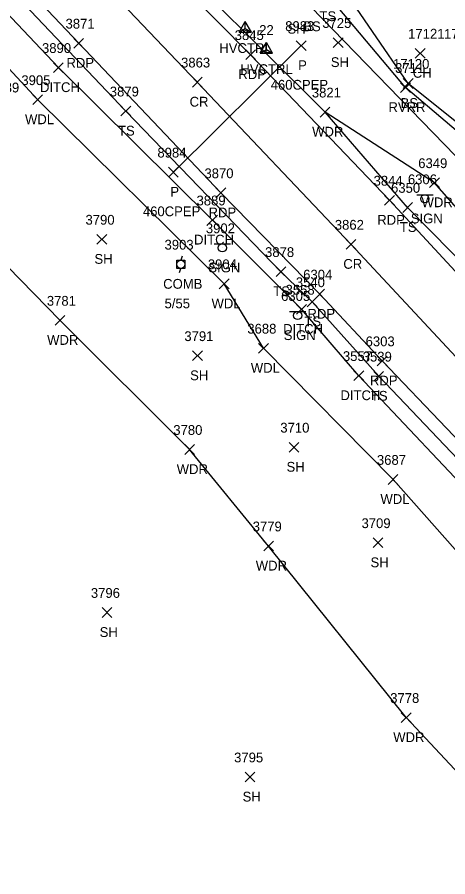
# Model space of a CAD drawing. Extents: x 1482574 to 1485769, y 580696 to 595649.
# Drawn here: x 1483954 to 1484042.1, y 582970.7 to 583146.5 of the extents above; entities that cross this region are included whole.
import ezdxf

# ---------------------------------------------------------------- set-up
doc = ezdxf.new("R2010")
doc.units = 0
for name, color, linetype in [('C_A', 7, 'Continuous'), ('C_I', 7, 'Continuous'), ('CPSM', 7, 'Continuous'), ('D_A', 7, 'Continuous'), ('D_C', 7, 'Continuous'), ('D_I', 7, 'Continuous'), ('D_TIC', 7, 'Continuous'), ('DCP', 7, 'Continuous'), ('DD', 7, 'Continuous'), ('L_A', 7, 'Continuous'), ('L_I', 7, 'Continuous'), ('L_TIC', 7, 'Continuous'), ('LAWA', 7, 'Continuous'), ('LAWE', 7, 'Continuous'), ('LELB', 7, 'Continuous'), ('P_A', 7, 'Continuous'), ('P_I', 7, 'Continuous'), ('P_TIC', 7, 'Continuous'), ('PET', 7, 'Continuous'), ('PRC', 7, 'Continuous'), ('S_A', 7, 'Continuous'), ('S_I', 7, 'Continuous'), ('SSGN', 7, 'Continuous'), ('U_A', 7, 'Continuous'), ('U_C', 7, 'Continuous'), ('U_I', 7, 'Continuous'), ('UP', 7, 'Continuous')]:
    doc.layers.add(name, color=color, linetype=linetype)

msp = doc.modelspace()

# ---------------------------------------------------------------- linework, layer by layer
at = {"layer": 'CPSM'}
for p, q in [((1483999.43, 583143.45), (1484000.68, 583145.62)), ((1483999.43, 583143.45), (1484000.68, 583145.62)), ((1483999.43, 583143.45), (1484000.68, 583145.62)), ((1484001.93, 583143.45), (1484000.68, 583145.62)), ((1484000.68, 583144.17), (1484000.68, 583145.62)), ((1484001.93, 583143.45), (1484000.68, 583145.62)), ((1484000.68, 583144.17), (1484000.68, 583145.62)), ((1484001.93, 583143.45), (1484000.68, 583145.62)), ((1484000.68, 583144.17), (1484000.68, 583145.62)), ((1483999.43, 583143.45), (1484000.68, 583144.17)), ((1483999.43, 583143.45), (1484000.68, 583144.17)), ((1483999.43, 583143.45), (1484000.68, 583144.17)), ((1483999.43, 583143.45), (1484001.93, 583143.45)), ((1483999.43, 583143.45), (1484001.93, 583143.45)), ((1483999.43, 583143.45), (1484001.93, 583143.45)), ((1484000.68, 583144.17), (1484000.68, 583144.17)), ((1484000.68, 583144.17), (1484001.93, 583143.45)), ((1484000.68, 583144.17), (1484000.68, 583144.17)), ((1484000.68, 583144.17), (1484001.93, 583143.45)), ((1484000.68, 583144.17), (1484000.68, 583144.17)), ((1484000.68, 583144.17), (1484001.93, 583143.45)), ((1484003.75, 583139.14), (1484005, 583141.3)), ((1484003.75, 583139.14), (1484005, 583139.86)), ((1484006.25, 583139.14), (1484005, 583141.3)), ((1484005, 583139.86), (1484005, 583141.3)), ((1484005, 583139.86), (1484005, 583139.86)), ((1484005, 583139.86), (1484006.25, 583139.14)), ((1484003.75, 583139.14), (1484006.25, 583139.14))]:
    msp.add_line(p, q, dxfattribs=at)
at = {"layer": 'D_TIC'}
for points in [[(1484011.11, 583139.66), (1484013.11, 583141.66)], [(1484013.11, 583139.66), (1484011.11, 583141.66)], [(1483961.45, 583135.17), (1483963.45, 583137.17)], [(1483963.45, 583135.17), (1483961.45, 583137.17)], [(1483984.97, 583113.79), (1483986.97, 583115.79)], [(1483986.97, 583113.79), (1483984.97, 583115.79)], [(1483992.98, 583104), (1483994.98, 583106)], [(1483994.98, 583104), (1483992.98, 583106)], [(1484011.19, 583085.75), (1484013.19, 583087.75)], [(1484013.19, 583085.75), (1484011.19, 583087.75)], [(1484022.91, 583072.18), (1484024.91, 583074.18)], [(1484024.91, 583072.18), (1484022.91, 583074.18)]]:
    msp.add_lwpolyline(points, dxfattribs=at)
at = {"layer": 'DCP'}
msp.add_lwpolyline([(1484012.11, 583140.66), (1483985.97, 583114.79)], dxfattribs=at)
at = {"layer": 'DD'}
for points in [[(1483993.98, 583105), (1483962.45, 583136.17), (1483931.23, 583169.19), (1483902.3, 583199.81), (1483892.16, 583208.99)], [(1483993.98, 583105), (1484012.19, 583086.75)], [(1484171.4, 582915.6), (1484162.64, 582926.97), (1484136.02, 582956.39), (1484105.95, 582985.95), (1484078.03, 583016.39), (1484050.41, 583045.09), (1484023.91, 583073.18), (1484012.19, 583086.75)]]:
    msp.add_lwpolyline(points, dxfattribs=at)
at = {"layer": 'L_TIC'}
for points in [[(1484018.69, 583140.29), (1484020.69, 583142.29)], [(1484020.69, 583140.29), (1484018.69, 583142.29)], [(1484035.46, 583138.1), (1484037.46, 583140.1)], [(1484037.46, 583138.1), (1484035.46, 583140.1)], [(1484032.46, 583131.09), (1484034.46, 583133.09)], [(1484034.46, 583131.09), (1484032.46, 583133.09)], [(1484033.01, 583131.93), (1484035.01, 583133.93)], [(1484035.01, 583131.93), (1484033.01, 583133.93)], [(1483957.22, 583128.61), (1483959.22, 583130.6)], [(1483959.22, 583128.61), (1483957.22, 583130.6)], [(1483975.24, 583126.28), (1483977.24, 583128.27)], [(1483977.24, 583126.28), (1483975.24, 583128.27)], [(1484016, 583126.07), (1484018, 583128.07)], [(1484018, 583126.07), (1484016, 583128.07)], [(1484038.38, 583111.63), (1484040.38, 583113.63)], [(1484040.38, 583111.63), (1484038.38, 583113.63)], [(1484032.89, 583106.58), (1484034.89, 583108.58)], [(1484034.89, 583106.58), (1484032.89, 583108.58)], [(1483970.34, 583100.06), (1483972.34, 583102.06)], [(1483972.34, 583100.06), (1483970.34, 583102.06)], [(1484006.99, 583093.45), (1484008.99, 583095.45)], [(1484008.99, 583093.45), (1484006.99, 583095.45)], [(1483995.36, 583090.96), (1483997.36, 583092.96)], [(1483997.36, 583090.96), (1483995.36, 583092.96)], [(1484013.37, 583087.28), (1484015.37, 583089.28)], [(1484015.37, 583087.28), (1484013.37, 583089.28)], [(1483961.79, 583083.49), (1483963.79, 583085.49)], [(1483963.79, 583083.49), (1483961.79, 583085.49)], [(1484003.4, 583077.79), (1484005.4, 583079.79)], [(1484005.4, 583077.79), (1484003.4, 583079.79)], [(1483989.91, 583076.26), (1483991.91, 583078.26)], [(1483991.91, 583076.26), (1483989.91, 583078.26)], [(1484026.97, 583072.07), (1484028.97, 583074.07)], [(1484028.97, 583072.07), (1484026.97, 583074.07)], [(1483988.3, 583057.08), (1483990.3, 583059.08)], [(1483990.3, 583057.08), (1483988.3, 583059.08)], [(1484009.63, 583057.55), (1484011.63, 583059.55)], [(1484011.63, 583057.55), (1484009.63, 583059.55)], [(1484029.91, 583050.96), (1484031.91, 583052.96)], [(1484031.91, 583050.96), (1484029.91, 583052.96)], [(1484026.81, 583038.02), (1484028.81, 583040.02)], [(1484028.81, 583038.02), (1484026.81, 583040.02)], [(1484004.46, 583037.35), (1484006.46, 583039.35)], [(1484006.46, 583037.35), (1484004.46, 583039.35)], [(1483971.41, 583023.76), (1483973.41, 583025.76)], [(1483973.41, 583023.76), (1483971.41, 583025.76)], [(1484032.59, 583002.27), (1484034.59, 583004.27)], [(1484034.59, 583002.27), (1484032.59, 583004.27)], [(1484000.66, 582990.12), (1484002.66, 582992.12)], [(1484002.66, 582990.12), (1484000.66, 582992.12)]]:
    msp.add_lwpolyline(points, dxfattribs=at)
at = {"layer": 'LAWA'}
for points in [[(1484017, 583127.07), (1483992.32, 583151.64), (1483986.75, 583162.55), (1483967.23, 583184.52), (1483961.14, 583191.5), (1483958.58, 583194.81), (1483938.8, 583221.92), (1483921.75, 583233.27), (1483898.52, 583261.31), (1483880.67, 583282.01), (1483878.22, 583292.39), (1483867.31, 583307.12), (1483858.51, 583327.08), (1483839.59, 583353.88), (1483824.82, 583372.64), (1483793.64, 583424.35), (1483780.64, 583444.54)], [(1483996.36, 583091.96), (1483958.22, 583129.6), (1483930.05, 583160.07), (1483905.21, 583187.43), (1483888.33, 583205.71), (1483876.03, 583195.58), (1483867.6, 583176.7)], [(1484030.1, 582876.48), (1484068.82, 582874.52), (1484105.76, 582889.47), (1484105.57, 582918.95), (1484081.28, 582949.76), (1484062.23, 582972.71), (1484033.59, 583003.27), (1484005.46, 583038.35), (1483989.3, 583058.08), (1483962.79, 583084.49), (1483933.09, 583114.83), (1483908.74, 583144.04), (1483882.23, 583166.93), (1483868.61, 583172.26)], [(1484039.38, 583112.63), (1484017, 583127.07)], [(1484191.28, 582963.31), (1484167.76, 582983.95), (1484148.09, 583003.94), (1484121.45, 583030.67), (1484097.6, 583056.94), (1484072.25, 583077.03), (1484053.46, 583096.65), (1484039.38, 583112.63)], [(1484004.4, 583078.79), (1483996.36, 583091.96)], [(1484153.96, 582917.61), (1484134.68, 582935.09), (1484118.83, 582957.09), (1484104.49, 582972.93), (1484091.89, 582987.87), (1484079.75, 582997.92), (1484068.28, 583011), (1484047.87, 583032.86), (1484030.91, 583051.96), (1484004.4, 583078.79)]]:
    msp.add_lwpolyline(points, dxfattribs=at)
at = {"layer": 'LAWE'}
msp.add_lwpolyline([(1484186.34, 583000.76), (1484167.74, 583013.09), (1484140.65, 583033.8), (1484132.15, 583041.83), (1484121.17, 583053.86), (1484109.84, 583058.86), (1484101.22, 583071.6), (1484089.05, 583076.42), (1484076.84, 583092.68), (1484065.59, 583103.34), (1484051.02, 583117.19), (1484033.46, 583132.09), (1484003.39, 583167.86), (1483986.55, 583190.93), (1483965.64, 583217.6), (1483954.08, 583231.16)], dxfattribs=at)
at = {"layer": 'LELB'}
for points in [[(1484134.32, 583041.83), (1484124.78, 583054.91), (1484117.02, 583058.63), (1484101.02, 583072.3), (1484085.52, 583086.06), (1484074.21, 583096.81), (1484059.27, 583112.71), (1484034.01, 583132.93), (1484019.38, 583154.26), (1484003.66, 583168.66), (1483989.55, 583189.28), (1483976.67, 583206.55), (1483964.81, 583226.25), (1483962.44, 583244.35), (1483964.82, 583257.93), (1483978.41, 583277.75), (1484007.1, 583307.94), (1484038.55, 583320.82), (1484060.82, 583355.47), (1484075.41, 583386.22)], [(1484007.99, 583094.45), (1483976.24, 583127.28), (1483941.15, 583164.21), (1483912.31, 583195.39), (1483879.28, 583229.96), (1483847.95, 583263.09), (1483816.12, 583296.23), (1483784.28, 583329.27), (1483758.86, 583355.95)], [(1484045.96, 583115.85), (1484014.11, 583148.62)], [(1484033.89, 583107.58), (1484017, 583127.07)], [(1484033.89, 583107.58), (1484056.65, 583084.46), (1484081.19, 583062.07), (1484103.91, 583039.37)], [(1484007.99, 583094.45), (1484014.36, 583088.28)], [(1484402.9, 582726.21), (1484402.79, 582730.01), (1484384.34, 582736.92), (1484350.52, 582752.18), (1484323.04, 582770.42), (1484293.61, 582794.8), (1484265.96, 582821.75), (1484239.84, 582849.66), (1484213.41, 582877.57), (1484187.41, 582904.81), (1484164.54, 582928.94), (1484137.38, 582957.59), (1484109.3, 582987.71), (1484082.7, 583016.6), (1484054.89, 583044.87), (1484027.97, 583073.07), (1484014.36, 583088.28)]]:
    msp.add_lwpolyline(points, dxfattribs=at)
at = {"layer": 'P_TIC'}
for points in [[(1483965.61, 583140.15), (1483967.61, 583142.15)], [(1483967.61, 583140.15), (1483965.61, 583142.15)], [(1484000.78, 583137.81), (1484002.78, 583139.81)], [(1484002.78, 583137.81), (1484000.78, 583139.81)], [(1483989.86, 583132.2), (1483991.86, 583134.2)], [(1483991.86, 583132.2), (1483989.86, 583134.2)], [(1483994.68, 583109.56), (1483996.68, 583111.56)], [(1483996.68, 583109.56), (1483994.68, 583111.56)], [(1484029.19, 583108.04), (1484031.19, 583110.04)], [(1484031.19, 583108.04), (1484029.19, 583110.04)], [(1484021.3, 583099.04), (1484023.3, 583101.03)], [(1484023.3, 583099.04), (1484021.3, 583101.03)], [(1484014.92, 583088.84), (1484016.92, 583090.84)], [(1484016.92, 583088.84), (1484014.92, 583090.84)], [(1484027.69, 583075.2), (1484029.69, 583077.2)], [(1484029.69, 583075.2), (1484027.69, 583077.2)]]:
    msp.add_lwpolyline(points, dxfattribs=at)
at = {"layer": 'PET'}
for points in [[(1484030.19, 583109.04), (1484001.78, 583138.81), (1483974.55, 583166.34), (1483943.28, 583198.87), (1483912.95, 583231.24), (1483885.43, 583259.71), (1483857.18, 583290.06), (1483825.06, 583324.4), (1483796.51, 583354.4)], [(1483995.68, 583110.56), (1483966.61, 583141.15), (1483938.54, 583170.74), (1483909.41, 583201.24), (1483877.77, 583234.42), (1483846.43, 583267.59), (1483814.82, 583300.92), (1483782.42, 583334.52)], [(1483995.68, 583110.56), (1484015.92, 583089.84)], [(1484051.19, 583086.4), (1484030.19, 583109.04)], [(1484491.08, 582753.94), (1484493.22, 582746.26), (1484462.76, 582739.1), (1484431.88, 582736.4), (1484400.51, 582737.99), (1484369.56, 582746.76), (1484340.37, 582760.44), (1484314.77, 582778.92), (1484290.06, 582800.8), (1484263.27, 582827.56), (1484237.31, 582854.83), (1484211.32, 582882.47), (1484185.75, 582909.27), (1484159.34, 582935.73), (1484133.56, 582964.07), (1484107.83, 582992.49), (1484081.64, 583020.87), (1484054.98, 583048.7), (1484028.69, 583076.2), (1484015.92, 583089.84)]]:
    msp.add_lwpolyline(points, dxfattribs=at)
at = {"layer": 'PRC'}
for points in [[(1484022.3, 583100.04), (1483990.86, 583133.2), (1483962.86, 583162.55), (1483929.32, 583197.8), (1483898.21, 583230.47), (1483864.91, 583265.08), (1483836.8, 583294.4), (1483804.05, 583328.83), (1483747.31, 583388.01), (1483714.35, 583422.23), (1483688.92, 583448.43), (1483665.49, 583472.79), (1483644.72, 583494.27)], [(1484049.41, 583070.99), (1484022.3, 583100.04)]]:
    msp.add_lwpolyline(points, dxfattribs=at)
at = {"layer": 'SSGN'}
for p, q in [((1484035.76, 583110.18), (1484039.09, 583110.18)), ((1484037.41, 583109.35), (1484037.41, 583109.35)), ((1483994.33, 583100.16), (1483997.67, 583100.16)), ((1483995.98, 583099.33), (1483995.98, 583099.33)), ((1484009.76, 583086.32), (1484013.1, 583086.32)), ((1484011.41, 583085.49), (1484011.41, 583085.49))]:
    msp.add_line(p, q, dxfattribs=at)
for centre in [(1484037.41, 583109.35), (1483995.98, 583099.33), (1484011.41, 583085.49)]:
    msp.add_circle(centre, 0.833, dxfattribs=at)
at = {"layer": 'UP'}
for p, q in [((1483986.67, 583095.12), (1483986.67, 583096.79)), ((1483986.67, 583096.79), (1483988.34, 583096.79)), ((1483987.75, 583097.62), (1483987.5, 583096.79)), ((1483987.5, 583095.96), (1483987.5, 583095.96)), ((1483988.34, 583096.79), (1483988.34, 583095.12)), ((1483988.34, 583095.12), (1483986.67, 583095.12)), ((1483987.25, 583094.29), (1483987.5, 583095.12))]:
    msp.add_line(p, q, dxfattribs=at)
msp.add_circle((1483987.5, 583095.96), 0.833, dxfattribs=at)

# ---------------------------------------------------------------- texts
at = {"layer": 'C_A'}
for p in [(1483995.37, 583139.17), (1483995.37, 583139.17), (1483995.37, 583139.17), (1483999.69, 583134.86)]:
    msp.add_text('HVCTRL', height=2, dxfattribs=at).set_placement(p)
at = {"layer": 'C_I'}
msp.add_text('22', height=2, dxfattribs=at).set_placement((1484003.53, 583142.86))
at = {"layer": 'D_A'}
for s, p in [('P', (1484011.49, 583135.66)), ('DITCH', (1483958.69, 583131.17)), ('P', (1483985.35, 583109.79)), ('DITCH', (1483990.21, 583100)), ('DITCH', (1484008.42, 583081.75)), ('DITCH', (1484020.15, 583068.18))]:
    msp.add_text(s, height=2, dxfattribs=at).set_placement(p)
at = {"layer": 'D_C'}
for p in [(1484005.88, 583131.66), (1483979.74, 583105.79)]:
    msp.add_text('460CPEP', height=2, dxfattribs=at).set_placement(p)
at = {"layer": 'D_I'}
for s, p in [('8983', (1484008.85, 583143.66)), ('3890', (1483959.1, 583139.17)), ('8984', (1483982.71, 583117.79)), ('3889', (1483990.71, 583108)), ('3558', (1484008.93, 583089.75)), ('3557', (1484020.65, 583076.18))]:
    msp.add_text(s, height=2, dxfattribs=at).set_placement(p)
at = {"layer": 'L_A'}
for s, p in [('TS', (1484015.86, 583145.68)), ('SH', (1484009.31, 583143.11)), ('BS', (1484012.55, 583143.62)), ('BS', (1484012.55, 583143.62)), ('SH', (1484018.18, 583136.29)), ('CH', (1484034.95, 583134.1)), ('BS', (1484032.45, 583127.93)), ('RVRR', (1484029.97, 583127.09)), ('WDL', (1483955.63, 583124.6)), ('TS', (1483974.65, 583122.28)), ('WDR', (1484014.36, 583122.07)), ('WDR', (1484036.74, 583107.63)), ('TS', (1484032.3, 583102.58)), ('SH', (1483969.83, 583096.06)), ('TS', (1484006.4, 583089.45)), ('WDL', (1483993.78, 583086.96)), ('TS', (1484012.77, 583083.28)), ('WDR', (1483960.15, 583079.49)), ('WDL', (1484001.82, 583073.79)), ('SH', (1483989.4, 583072.26)), ('TS', (1484026.38, 583068.07)), ('SH', (1484009.12, 583053.55)), ('WDR', (1483986.66, 583053.08)), ('WDL', (1484028.33, 583046.96)), ('WDR', (1484002.83, 583033.35)), ('SH', (1484026.3, 583034.02)), ('SH', (1483970.9, 583019.76)), ('WDR', (1484030.95, 582998.27)), ('SH', (1484000.14, 582986.12))]:
    msp.add_text(s, height=2, dxfattribs=at).set_placement(p)
at = {"layer": 'L_I'}
for s, p in [('3725', (1484016.43, 583144.29)), ('17121', (1484034, 583142.1)), ('17122', (1484041.34, 583142.06)), ('17120', (1484030.9, 583135.93)), ('3711', (1484031.33, 583135.09)), ('3905', (1483954.88, 583132.6)), ('3789', (1483948.49, 583131.1)), ('3879', (1483972.97, 583130.28)), ('3821', (1484014.3, 583130.07)), ('6349', (1484036.06, 583115.63)), ('6350', (1484030.5, 583110.58)), ('3790', (1483968, 583104.06)), ('3878', (1484004.73, 583097.45)), ('3904', (1483993.02, 583094.96)), ('3540', (1484011.02, 583091.28)), ('3781', (1483960.09, 583087.49)), ('3688', (1484001.1, 583081.79)), ('3791', (1483988.22, 583080.26)), ('3539', (1484024.71, 583076.07)), ('3780', (1483985.96, 583061.08)), ('3710', (1484007.85, 583061.55)), ('3687', (1484027.61, 583054.96)), ('3779', (1484002.2, 583041.35)), ('3709', (1484024.46, 583042.02)), ('3796', (1483969.1, 583027.76)), ('3778', (1484030.33, 583006.27)), ('3795', (1483998.4, 582994.12))]:
    msp.add_text(s, height=2, dxfattribs=at).set_placement(p)
at = {"layer": 'P_A'}
for s, p in [('RDP', (1483964.1, 583136.15)), ('RDP', (1483999.27, 583133.81)), ('CR', (1483989.29, 583128.2)), ('RDP', (1483993.17, 583105.56)), ('RDP', (1484027.68, 583104.04)), ('CR', (1484020.74, 583095.04)), ('RDP', (1484013.4, 583084.84)), ('RDP', (1484026.18, 583071.2))]:
    msp.add_text(s, height=2, dxfattribs=at).set_placement(p)
at = {"layer": 'P_I'}
for s, p in [('3871', (1483963.92, 583144.15)), ('3845', (1483998.52, 583141.81)), ('3863', (1483987.55, 583136.2)), ('3870', (1483992.33, 583113.56)), ('3844', (1484026.93, 583112.04)), ('3862', (1484019, 583103.03)), ('6304', (1484012.53, 583092.84)), ('6303', (1484025.3, 583079.2))]:
    msp.add_text(s, height=2, dxfattribs=at).set_placement(p)
at = {"layer": 'S_A'}
for p in [(1484034.54, 583104.33), (1483993.12, 583094.31), (1484008.55, 583080.47)]:
    msp.add_text('SIGN', height=2, dxfattribs=at).set_placement(p)
at = {"layer": 'S_I'}
for s, p in [('6306', (1484033.95, 583112.33)), ('3902', (1483992.62, 583102.31)), ('6305', (1484008.01, 583088.47))]:
    msp.add_text(s, height=2, dxfattribs=at).set_placement(p)
at = {"layer": 'U_A'}
msp.add_text('COMB', height=2, dxfattribs=at).set_placement((1483983.89, 583090.96))
at = {"layer": 'U_C'}
msp.add_text('5/55', height=2, dxfattribs=at).set_placement((1483984.17, 583086.96))
at = {"layer": 'U_I'}
msp.add_text('3903', height=2, dxfattribs=at).set_placement((1483984.17, 583098.96))

doc.saveas('drawing.dxf')
